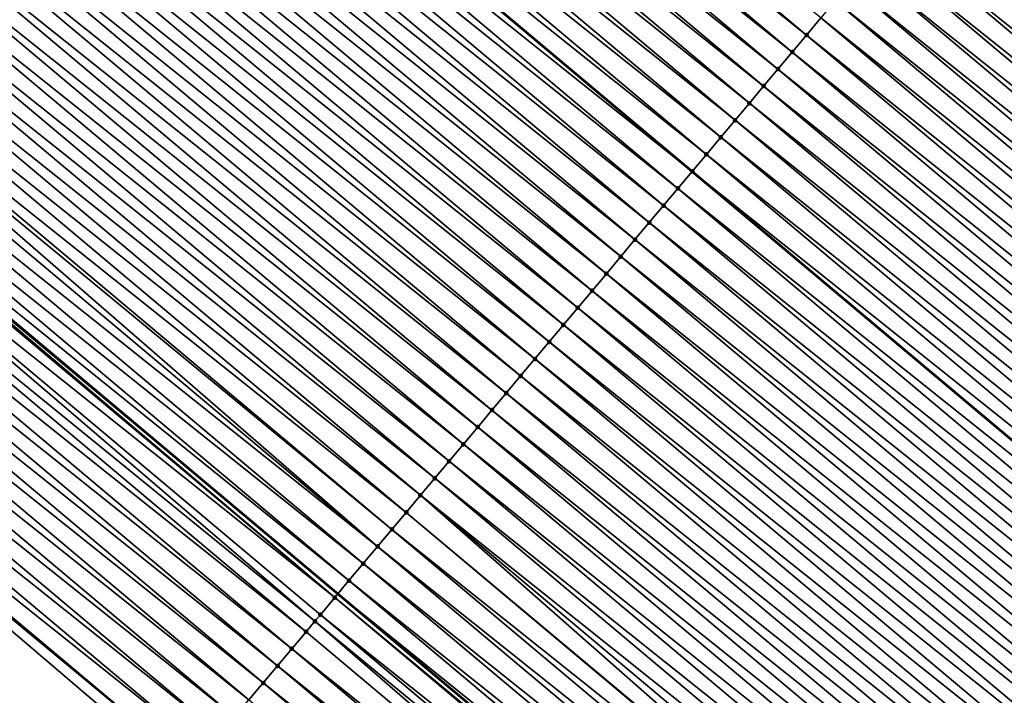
# Model space of a CAD drawing. Header units: feet. Extents: x 2007189 to 2022806, y 818621 to 837694.
# Tile 365 of 680: x 2015839 to 2015861, y 819884 to 819899. Entities that reach past the tile are written whole.
import ezdxf

# ---------------------------------------------------------------- set-up
doc = ezdxf.new("R2010")
doc.units = ezdxf.units.FT
doc.header["$MEASUREMENT"] = 0
for name, color, linetype, lineweight in [('EP_Travel Lane', 172, 'Continuous', 53), ('Road Shots', 141, 'Continuous', 100), ('Road X-Section', 40, 'Continuous', 13), ('STRIPING', 60, 'Continuous', 53)]:
    doc.layers.add(name, color=color, linetype=linetype, lineweight=lineweight)
doc.layers.add('I-77-MM17-21_SB-Surface-Border', color=7, linetype='Continuous')
doc.layers.add('I-77-MM17-21_SB-Surface-TIN', color=7, linetype='Continuous')

msp = doc.modelspace()

# ---------------------------------------------------------------- linework, layer by layer
at = {"layer": 'EP_Travel Lane'}
msp.add_polyline3d([(2015800.165099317, 819925.0043269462, 258.8524753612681), (2015815.482357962, 819912.1469753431, 259.1176857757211), (2015830.799563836, 819899.2896680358, 259.3884233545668), (2015846.116936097, 819886.4322210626, 259.6417567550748), (2015861.434210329, 819873.5748563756, 259.9053420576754), (2015876.75175892, 819860.7172613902, 260.1402323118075), (2015892.069391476, 819847.8595959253, 260.3663480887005), (2015907.386924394, 819835.0020140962, 260.602878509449), (2015922.704471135, 819822.1444206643, 260.8379663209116), (2015938.024497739, 819809.2861341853, 261.0694620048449), (2015953.344816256, 819796.4321475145, 261.3202908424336), (2015968.665317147, 819783.57800783, 261.5515924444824), (2015983.985707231, 819770.7239611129, 261.7947651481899), (2015999.306078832, 819757.8699299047, 262.0399094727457), (2016014.626060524, 819745.0162258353, 262.3268209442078), (2016029.946579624, 819732.1620708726, 262.5561737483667)], dxfattribs=at)
at = {"layer": 'I-77-MM17-21_SB-Surface-Border', "color": 3, "linetype": 'Continuous', "lineweight": -3}
msp.add_polyline3d([(2016029.865235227, 819732.0650542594, 262.5527761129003), (2016014.556799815, 819744.9336030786, 262.322982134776), (2015997.529194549, 819755.7494365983, 261.8989412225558), (2015982.966599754, 819769.508006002, 261.7257596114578), (2015966.527341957, 819781.0269436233, 261.4002659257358), (2015950.512199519, 819793.0521301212, 261.1147115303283), (2015934.53816178, 819805.1264654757, 260.8374607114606), (2015918.980778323, 819817.7036647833, 260.5992700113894), (2015903.779379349, 819830.7000656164, 260.3867325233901), (2015888.140646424, 819843.174462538, 260.1228080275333), (2015872.823051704, 819856.0320962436, 259.8927330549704), (2015857.55252333, 819868.9453029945, 259.6370129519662), (2015842.651357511, 819882.2992977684, 259.4203207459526), (2015827.433317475, 819895.2748608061, 259.1556216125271), (2015813.555729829, 819909.8493931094, 258.9968771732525), (2015798.68711123, 819923.2419134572, 258.76738464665)], dxfattribs=at)
at = {"layer": 'I-77-MM17-21_SB-Surface-TIN', "color": 128, "linetype": 'Continuous', "lineweight": -3}
for points in [[(2015856.649333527, 819898.9844133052, 259.8840577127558), (2015841.332061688, 819911.8417759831, 259.6202221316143), (2015841.010669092, 819911.4587527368, 259.6129682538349)], [(2015856.649333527, 819898.9844133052, 259.8840577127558), (2015856.970707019, 819899.3674525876, 259.8933095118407), (2015841.332061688, 819911.8417759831, 259.6202221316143)], [(2015856.327951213, 819898.6013814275, 259.875728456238), (2015841.010669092, 819911.4587527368, 259.6129682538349), (2015840.689267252, 819911.0757372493, 259.6066810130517)], [(2015856.327951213, 819898.6013814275, 259.875728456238), (2015856.649333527, 819898.9844133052, 259.8840577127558), (2015841.010669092, 819911.4587527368, 259.6129682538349)], [(2015856.00654355, 819898.2183708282, 259.8700502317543), (2015840.689267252, 819911.0757372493, 259.6066810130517), (2015840.367862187, 819910.6927244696, 259.600731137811)], [(2015856.00654355, 819898.2183708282, 259.8700502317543), (2015856.327951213, 819898.6013814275, 259.875728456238), (2015840.689267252, 819911.0757372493, 259.6066810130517)], [(2015855.685133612, 819897.835362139, 259.8646099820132), (2015840.367862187, 819910.6927244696, 259.600731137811), (2015840.046447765, 819910.3097195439, 259.5957597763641)], [(2015855.685133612, 819897.835362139, 259.8646099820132), (2015856.00654355, 819898.2183708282, 259.8700502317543), (2015840.367862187, 819910.6927244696, 259.600731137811)], [(2015855.363737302, 819897.4523420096, 259.8577444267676), (2015840.046447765, 819910.3097195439, 259.5957597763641), (2015839.725036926, 819909.9267116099, 259.5904136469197)], [(2015855.363737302, 819897.4523420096, 259.8577444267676), (2015855.685133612, 819897.835362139, 259.8646099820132), (2015840.046447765, 819910.3097195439, 259.5957597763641)], [(2015855.042348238, 819897.0693157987, 259.8501211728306), (2015839.725036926, 819909.9267116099, 259.5904136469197), (2015839.403640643, 819909.5436914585, 259.5835453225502)], [(2015855.042348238, 819897.0693157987, 259.8501211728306), (2015855.363737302, 819897.4523420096, 259.8577444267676), (2015839.725036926, 819909.9267116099, 259.5904136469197)], [(2015854.720963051, 819896.6862863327, 259.8420923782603), (2015839.403640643, 819909.5436914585, 259.5835453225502), (2015839.08226434, 819909.1606545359, 259.5745875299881)], [(2015854.720963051, 819896.6862863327, 259.8420923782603), (2015855.042348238, 819897.0693157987, 259.8501211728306), (2015839.403640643, 819909.5436914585, 259.5835453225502)], [(2015854.399582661, 819896.3032528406, 259.8335619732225), (2015839.08226434, 819909.1606545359, 259.5745875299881), (2015838.760903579, 819908.7776043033, 259.563990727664)], [(2015854.399582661, 819896.3032528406, 259.8335619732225), (2015854.720963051, 819896.6862863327, 259.8420923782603), (2015839.08226434, 819909.1606545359, 259.5745875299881)], [(2015838.439532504, 819908.3945632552, 259.5544996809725), (2015854.078221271, 819895.9202031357, 259.8230309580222), (2015838.760903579, 819908.7776043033, 259.563990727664)], [(2015854.399582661, 819896.3032528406, 259.8335619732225), (2015838.760903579, 819908.7776043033, 259.563990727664), (2015854.078221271, 819895.9202031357, 259.8230309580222)], [(2015853.756849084, 819895.5371630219, 259.813656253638), (2015838.439532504, 819908.3945632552, 259.5544996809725), (2015838.118131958, 819908.0115466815, 259.5480770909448)], [(2015853.756849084, 819895.5371630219, 259.813656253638), (2015854.078221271, 819895.9202031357, 259.8230309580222), (2015838.439532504, 819908.3945632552, 259.5544996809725)], [(2015853.43544265, 819895.1541513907, 259.8078494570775), (2015838.118131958, 819908.0115466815, 259.5480770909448), (2015837.79671661, 819907.6285425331, 259.5432026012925)], [(2015853.43544265, 819895.1541513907, 259.8078494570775), (2015853.756849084, 819895.5371630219, 259.813656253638), (2015838.118131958, 819908.0115466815, 259.5480770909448)], [(2015853.114033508, 819894.771142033, 259.8023259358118), (2015837.79671661, 819907.6285425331, 259.5432026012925), (2015837.475303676, 819907.2455363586, 259.5380756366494)], [(2015853.114033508, 819894.771142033, 259.8023259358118), (2015853.43544265, 819895.1541513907, 259.8078494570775), (2015837.79671661, 819907.6285425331, 259.5432026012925)], [(2015852.792640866, 819894.3881188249, 259.7950768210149), (2015837.475303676, 819907.2455363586, 259.5380756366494), (2015837.153901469, 819906.8625211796, 259.5318268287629)], [(2015852.792640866, 819894.3881188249, 259.7950768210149), (2015853.114033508, 819894.771142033, 259.8023259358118), (2015837.475303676, 819907.2455363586, 259.5380756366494)], [(2015852.47125221, 819894.0050922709, 259.7874108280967), (2015837.153901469, 819906.8625211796, 259.5318268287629), (2015836.832507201, 819906.4794993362, 259.5247477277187)], [(2015852.47125221, 819894.0050922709, 259.7874108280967), (2015852.792640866, 819894.3881188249, 259.7950768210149), (2015837.153901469, 819906.8625211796, 259.5318268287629)], [(2015852.149858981, 819893.6220695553, 259.7802230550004), (2015836.832507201, 819906.4794993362, 259.5247477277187), (2015836.511112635, 819906.0964777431, 259.5176998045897)], [(2015852.149858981, 819893.6220695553, 259.7802230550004), (2015852.47125221, 819894.0050922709, 259.7874108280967), (2015836.832507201, 819906.4794993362, 259.5247477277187)], [(2015851.828460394, 819893.2390513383, 259.7735957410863), (2015836.511112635, 819906.0964777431, 259.5176998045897), (2015836.189715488, 819905.7134583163, 259.5109217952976)], [(2015851.828460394, 819893.2390513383, 259.7735957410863), (2015852.149858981, 819893.6220695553, 259.7802230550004), (2015836.511112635, 819906.0964777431, 259.5176998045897)], [(2015851.507075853, 819892.8560213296, 259.7654993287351), (2015836.189715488, 819905.7134583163, 259.5109217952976), (2015835.868315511, 819905.3304412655, 259.5044397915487)], [(2015851.507075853, 819892.8560213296, 259.7654993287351), (2015851.828460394, 819893.2390513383, 259.7735957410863), (2015836.189715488, 819905.7134583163, 259.5109217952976)], [(2015851.185669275, 819892.4730098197, 259.7597076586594), (2015835.868315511, 819905.3304412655, 259.5044397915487), (2015835.546913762, 819904.9474257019, 259.4981430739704)], [(2015851.185669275, 819892.4730098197, 259.7597076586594), (2015851.507075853, 819892.8560213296, 259.7654993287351), (2015835.868315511, 819905.3304412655, 259.5044397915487)], [(2015850.864253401, 819892.0900061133, 259.7548882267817), (2015835.546913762, 819904.9474257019, 259.4981430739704), (2015835.225510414, 819904.5644114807, 259.4920135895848)], [(2015850.864253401, 819892.0900061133, 259.7548882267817), (2015851.185669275, 819892.4730098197, 259.7597076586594), (2015835.546913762, 819904.9474257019, 259.4981430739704)], [(2015850.542850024, 819891.7069919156, 259.7487616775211), (2015835.225510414, 819904.5644114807, 259.4920135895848), (2015834.904108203, 819904.1813963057, 259.4857652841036)], [(2015850.542850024, 819891.7069919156, 259.7487616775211), (2015850.864253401, 819892.0900061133, 259.7548882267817), (2015835.225510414, 819904.5644114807, 259.4920135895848)], [(2015850.221463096, 819891.3239639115, 259.7409150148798), (2015834.904108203, 819904.1813963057, 259.4857652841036), (2015834.582707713, 819903.798379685, 259.4793368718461)], [(2015850.221463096, 819891.3239639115, 259.7409150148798), (2015850.542850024, 819891.7069919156, 259.7487616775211), (2015834.904108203, 819904.1813963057, 259.4857652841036)], [(2015876.14485041, 819891.106234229, 260.2274176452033), (2015861.148811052, 819904.3467545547, 259.9875808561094), (2015860.827351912, 819903.9637871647, 259.9872860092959)], [(2015876.14485041, 819891.106234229, 260.2274176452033), (2015860.827351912, 819903.9637871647, 259.9872860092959), (2015860.61397727, 819903.7095238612, 259.9839290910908)], [(2015849.900073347, 819890.9409382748, 259.7333633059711), (2015834.582707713, 819903.798379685, 259.4793368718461), (2015834.261308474, 819903.4153620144, 259.4727776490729)], [(2015849.900073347, 819890.9409382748, 259.7333633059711), (2015850.221463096, 819891.3239639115, 259.7409150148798), (2015834.582707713, 819903.798379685, 259.4793368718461)], [(2015875.823414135, 819890.7232476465, 260.2247316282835), (2015860.61397727, 819903.7095238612, 259.9839290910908), (2015860.505949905, 819903.5807718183, 259.981016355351)], [(2015875.823414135, 819890.7232476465, 260.2247316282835), (2015876.14485041, 819891.106234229, 260.2274176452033), (2015860.61397727, 819903.7095238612, 259.9839290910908)], [(2015875.823414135, 819890.7232476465, 260.2247316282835), (2015860.505949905, 819903.5807718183, 259.981016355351), (2015860.184588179, 819903.1977226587, 259.9705339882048)], [(2015849.578672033, 819890.5579223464, 259.7270211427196), (2015834.261308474, 819903.4153620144, 259.4727776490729), (2015833.939910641, 819903.0323431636, 259.4660713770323)], [(2015849.578672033, 819890.5579223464, 259.7270211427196), (2015849.900073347, 819890.9409382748, 259.7333633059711), (2015834.261308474, 819903.4153620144, 259.4727776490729)], [(2015849.257271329, 819890.1749059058, 259.7206151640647), (2015833.939910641, 819903.0323431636, 259.4660713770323), (2015833.618514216, 819902.6493231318, 259.4592179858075)], [(2015849.257271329, 819890.1749059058, 259.7206151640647), (2015849.578672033, 819890.5579223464, 259.7270211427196), (2015833.939910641, 819903.0323431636, 259.4660713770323)], [(2015875.502008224, 819890.3402355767, 260.2188702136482), (2015860.184588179, 819903.1977226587, 259.9705339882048), (2015859.863244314, 819902.8146585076, 259.958183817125)], [(2015875.502008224, 819890.3402355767, 260.2188702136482), (2015875.823414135, 819890.7232476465, 260.2247316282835), (2015860.184588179, 819903.1977226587, 259.9705339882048)], [(2015875.180635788, 819889.9571954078, 260.2095079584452), (2015859.863244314, 819902.8146585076, 259.958183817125), (2015859.541870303, 819902.431619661, 259.9489863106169)], [(2015875.180635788, 819889.9571954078, 260.2095079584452), (2015875.502008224, 819890.3402355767, 260.2188702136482), (2015859.863244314, 819902.8146585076, 259.958183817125)], [(2015848.935887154, 819889.7918755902, 259.7124805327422), (2015833.618514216, 819902.6493231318, 259.4592179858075), (2015833.297116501, 819902.266304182, 259.4524993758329)], [(2015848.935887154, 819889.7918755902, 259.7124805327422), (2015849.257271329, 819890.1749059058, 259.7206151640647), (2015833.618514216, 819902.6493231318, 259.4592179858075)], [(2015874.859232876, 819889.5741808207, 260.203332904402), (2015859.541870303, 819902.431619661, 259.9489863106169), (2015859.22046316, 819902.0486086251, 259.94325367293)], [(2015874.859232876, 819889.5741808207, 260.203332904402), (2015875.180635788, 819889.9571954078, 260.2095079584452), (2015859.541870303, 819902.431619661, 259.9489863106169)], [(2015848.614503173, 819889.4088451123, 259.7043256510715), (2015833.297116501, 819902.266304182, 259.4524993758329), (2015832.975718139, 819901.8832857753, 259.4458484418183)], [(2015848.614503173, 819889.4088451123, 259.7043256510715), (2015848.935887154, 819889.7918755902, 259.7124805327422), (2015833.297116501, 819902.266304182, 259.4524993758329)], [(2015874.537834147, 819889.1911627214, 260.1967202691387), (2015859.22046316, 819902.0486086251, 259.94325367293), (2015858.899062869, 819901.6655918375, 259.9368044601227)], [(2015874.537834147, 819889.1911627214, 260.1967202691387), (2015874.859232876, 819889.5741808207, 260.203332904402), (2015859.22046316, 819902.0486086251, 259.94325367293)], [(2015848.2931166, 819889.0258168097, 259.6964418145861), (2015832.975718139, 819901.8832857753, 259.4458484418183), (2015832.654318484, 819901.5002684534, 259.4393326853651)], [(2015848.2931166, 819889.0258168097, 259.6964418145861), (2015848.614503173, 819889.4088451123, 259.7043256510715), (2015832.975718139, 819901.8832857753, 259.4458484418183)], [(2015847.971714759, 819888.642801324, 259.6901547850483), (2015832.654318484, 819901.5002684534, 259.4393326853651), (2015832.332921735, 819901.1172486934, 259.4325131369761)], [(2015847.971714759, 819888.642801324, 259.6901547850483), (2015848.2931166, 819889.0258168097, 259.6964418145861), (2015832.654318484, 819901.5002684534, 259.4393326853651)], [(2015874.216432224, 819888.8081473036, 260.1904417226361), (2015858.899062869, 819901.6655918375, 259.9368044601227), (2015858.57766145, 819901.2825759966, 259.9304732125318)], [(2015874.216432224, 819888.8081473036, 260.1904417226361), (2015874.537834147, 819889.1911627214, 260.1967202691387), (2015858.899062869, 819901.6655918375, 259.9368044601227)], [(2015873.895019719, 819888.4251407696, 260.185269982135), (2015858.57766145, 819901.2825759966, 259.9304732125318), (2015858.256268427, 819900.8995531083, 259.9232639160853)], [(2015873.895019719, 819888.4251407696, 260.185269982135), (2015874.216432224, 819888.8081473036, 260.1904417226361), (2015858.57766145, 819901.2825759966, 259.9304732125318)], [(2015847.650310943, 819888.2597874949, 259.6840741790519), (2015832.332921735, 819901.1172486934, 259.4325131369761), (2015832.011526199, 819900.7342279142, 259.4255666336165)], [(2015847.650310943, 819888.2597874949, 259.6840741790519), (2015847.971714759, 819888.642801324, 259.6901547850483), (2015832.332921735, 819901.1172486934, 259.4325131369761)], [(2015873.57363305, 819888.0421125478, 260.1773962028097), (2015858.256268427, 819900.8995531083, 259.9232639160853), (2015857.934887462, 819900.5165200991, 259.9147936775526)], [(2015873.57363305, 819888.0421125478, 260.1773962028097), (2015873.895019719, 819888.4251407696, 260.185269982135), (2015858.256268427, 819900.8995531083, 259.9232639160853)], [(2015847.007538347, 819887.4937304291, 259.6682491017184), (2015831.904714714, 819900.6069321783, 259.4230556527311), (2015831.690139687, 819900.3511995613, 259.4176764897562)], [(2015847.328917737, 819887.8767647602, 259.6768840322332), (2015832.011526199, 819900.7342279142, 259.4255666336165), (2015831.904714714, 819900.6069321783, 259.4230556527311)], [(2015847.007538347, 819887.4937304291, 259.6682491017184), (2015847.328917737, 819887.8767647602, 259.6768840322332), (2015831.904714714, 819900.6069321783, 259.4230556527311)], [(2015847.328917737, 819887.8767647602, 259.6768840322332), (2015847.650310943, 819888.2597874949, 259.6840741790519), (2015832.011526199, 819900.7342279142, 259.4255666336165)], [(2015873.252243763, 819887.6590865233, 260.1697961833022), (2015857.934887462, 819900.5165200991, 259.9147936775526), (2015857.613503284, 819900.1334897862, 259.9066593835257)], [(2015873.252243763, 819887.6590865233, 260.1697961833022), (2015873.57363305, 819888.0421125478, 260.1773962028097), (2015857.934887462, 819900.5165200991, 259.9147936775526)], [(2015847.007538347, 819887.4937304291, 259.6682491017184), (2015831.690139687, 819900.3511995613, 259.4176764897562), (2015831.36877333, 819899.9681542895, 259.4076784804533)], [(2015846.686152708, 819887.1107013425, 259.6602675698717), (2015831.36877333, 819899.9681542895, 259.4076784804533), (2015831.04740916, 819899.5851071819, 259.3974517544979)], [(2015846.686152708, 819887.1107013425, 259.6602675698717), (2015847.007538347, 819887.4937304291, 259.6682491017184), (2015831.36877333, 819899.9681542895, 259.4076784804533)], [(2015872.93085034, 819887.2760639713, 260.1626287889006), (2015857.613503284, 819900.1334897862, 259.9066593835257), (2015857.292110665, 819899.7504665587, 259.8994078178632)], [(2015872.93085034, 819887.2760639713, 260.1626287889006), (2015873.252243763, 819887.6590865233, 260.1697961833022), (2015857.613503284, 819900.1334897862, 259.9066593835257)], [(2015872.609454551, 819886.8930434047, 260.1557087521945), (2015857.292110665, 819899.7504665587, 259.8994078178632), (2015856.970707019, 819899.3674525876, 259.8933095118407)], [(2015872.609454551, 819886.8930434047, 260.1557087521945), (2015872.93085034, 819887.2760639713, 260.1626287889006), (2015857.292110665, 819899.7504665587, 259.8994078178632)], [(2015846.364789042, 819886.7276538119, 259.6499881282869), (2015831.04740916, 819899.5851071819, 259.3974517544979), (2015830.799563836, 819899.2896680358, 259.3884233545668)], [(2015846.364789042, 819886.7276538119, 259.6499881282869), (2015846.686152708, 819887.1107013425, 259.6602675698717), (2015831.04740916, 819899.5851071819, 259.3974517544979)], [(2015830.771427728, 819899.2561289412, 259.3873984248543), (2015846.116936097, 819886.4322210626, 259.6417567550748), (2015830.799563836, 819899.2896680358, 259.3884233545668)], [(2015846.364789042, 819886.7276538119, 259.6499881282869), (2015830.799563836, 819899.2896680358, 259.3884233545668), (2015846.116936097, 819886.4322210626, 259.6417567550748)], [(2015872.288046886, 819886.5100328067, 260.1500306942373), (2015856.970707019, 819899.3674525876, 259.8933095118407), (2015856.649333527, 819898.9844133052, 259.8840577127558)], [(2015872.288046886, 819886.5100328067, 260.1500306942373), (2015872.609454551, 819886.8930434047, 260.1557087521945), (2015856.970707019, 819899.3674525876, 259.8933095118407)], [(2015846.043429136, 819886.3446031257, 259.6393155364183), (2015830.726059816, 819899.2020476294, 259.3856745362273), (2015830.404725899, 819898.8189751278, 259.3722839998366)], [(2015846.043429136, 819886.3446031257, 259.6393155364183), (2015830.771427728, 819899.2561289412, 259.3873984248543), (2015830.726059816, 819899.2020476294, 259.3856745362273)], [(2015846.043429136, 819886.3446031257, 259.6393155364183), (2015846.116936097, 819886.4322210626, 259.6417567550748), (2015830.771427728, 819899.2561289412, 259.3873984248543)], [(2015871.966660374, 819886.1270044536, 260.1421405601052), (2015856.649333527, 819898.9844133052, 259.8840577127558), (2015856.327951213, 819898.6013814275, 259.875728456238)], [(2015871.966660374, 819886.1270044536, 260.1421405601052), (2015872.288046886, 819886.5100328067, 260.1500306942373), (2015856.649333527, 819898.9844133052, 259.8840577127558)], [(2015845.598870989, 819885.8147521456, 259.6270259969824), (2015830.404725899, 819898.8189751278, 259.3722839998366), (2015830.083435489, 819898.4358661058, 259.3543434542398)], [(2015845.598870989, 819885.8147521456, 259.6270259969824), (2015845.722037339, 819885.9615792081, 259.6319780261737), (2015830.404725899, 819898.8189751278, 259.3722839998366)], [(2015845.722037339, 819885.9615792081, 259.6319780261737), (2015846.043429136, 819886.3446031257, 259.6393155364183), (2015830.404725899, 819898.8189751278, 259.3722839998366)], [(2015845.400731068, 819885.5784835, 259.6156962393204), (2015830.083435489, 819898.4358661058, 259.3543434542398), (2015829.762176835, 819898.0527304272, 259.3330817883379)], [(2015845.400731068, 819885.5784835, 259.6156962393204), (2015845.598870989, 819885.8147521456, 259.6270259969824), (2015830.083435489, 819898.4358661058, 259.3543434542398)], [(2015871.645276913, 819885.743973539, 260.133931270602), (2015856.327951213, 819898.6013814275, 259.875728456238), (2015856.00654355, 819898.2183708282, 259.8700502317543)], [(2015871.645276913, 819885.743973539, 260.133931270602), (2015871.966660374, 819886.1270044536, 260.1421405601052), (2015856.327951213, 819898.6013814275, 259.875728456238)], [(2015871.323848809, 819885.360980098, 260.13039079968), (2015856.00654355, 819898.2183708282, 259.8700502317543), (2015855.685133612, 819897.835362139, 259.8646099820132)], [(2015871.323848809, 819885.360980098, 260.13039079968), (2015871.645276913, 819885.743973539, 260.133931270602), (2015856.00654355, 819898.2183708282, 259.8700502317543)], [(2015845.079499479, 819885.1953251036, 259.5916041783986), (2015829.762176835, 819898.0527304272, 259.3330817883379), (2015829.440933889, 819897.6695815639, 259.310177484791)], [(2015845.079499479, 819885.1953251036, 259.5916041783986), (2015845.400731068, 819885.5784835, 259.6156962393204), (2015829.762176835, 819898.0527304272, 259.3330817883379)], [(2015871.002429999, 819884.9779788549, 260.1258782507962), (2015855.685133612, 819897.835362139, 259.8646099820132), (2015855.363737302, 819897.4523420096, 259.8577444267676)], [(2015871.002429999, 819884.9779788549, 260.1258782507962), (2015871.323848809, 819885.360980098, 260.13039079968), (2015855.685133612, 819897.835362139, 259.8646099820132)], [(2015844.758293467, 819884.812145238, 259.5648373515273), (2015829.440933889, 819897.6695815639, 259.310177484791), (2015829.11970742, 819897.2864188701, 259.2855500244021)], [(2015844.758293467, 819884.812145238, 259.5648373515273), (2015845.079499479, 819885.1953251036, 259.5916041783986), (2015829.440933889, 819897.6695815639, 259.310177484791)], [(2015844.437080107, 819884.4289715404, 259.5388389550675), (2015829.11970742, 819897.2864188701, 259.2855500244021), (2015828.798484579, 819896.903253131, 259.2605431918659)], [(2015844.437080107, 819884.4289715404, 259.5388389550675), (2015844.758293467, 819884.812145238, 259.5648373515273), (2015829.11970742, 819897.2864188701, 259.2855500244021)], [(2015870.681026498, 819884.5949647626, 260.1197648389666), (2015855.363737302, 819897.4523420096, 259.8577444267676), (2015855.042348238, 819897.0693157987, 259.8501211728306)], [(2015870.681026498, 819884.5949647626, 260.1197648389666), (2015871.002429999, 819884.9779788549, 260.1258782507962), (2015855.363737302, 819897.4523420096, 259.8577444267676)], [(2015870.359625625, 819884.2119484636, 260.1133764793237), (2015855.042348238, 819897.0693157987, 259.8501211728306), (2015854.720963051, 819896.6862863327, 259.8420923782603)], [(2015870.359625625, 819884.2119484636, 260.1133764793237), (2015870.681026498, 819884.5949647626, 260.1197648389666), (2015855.042348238, 819897.0693157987, 259.8501211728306)], [(2015844.115847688, 819884.0458138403, 259.5148336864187), (2015828.798484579, 819896.903253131, 259.2605431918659), (2015828.477254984, 819896.5200930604, 259.236242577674)], [(2015844.115847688, 819884.0458138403, 259.5148336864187), (2015844.437080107, 819884.4289715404, 259.5388389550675), (2015828.798484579, 819896.903253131, 259.2605431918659)], [(2015870.038244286, 819883.828915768, 260.1049453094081), (2015854.720963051, 819896.6862863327, 259.8420923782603), (2015854.399582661, 819896.3032528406, 259.8335619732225)], [(2015870.038244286, 819883.828915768, 260.1049453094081), (2015870.359625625, 819884.2119484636, 260.1133764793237), (2015854.720963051, 819896.6862863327, 259.8420923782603)], [(2015843.794584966, 819883.662681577, 259.4939975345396), (2015828.477254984, 819896.5200930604, 259.236242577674), (2015828.156027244, 819896.1369314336, 259.2117480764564)], [(2015843.794584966, 819883.662681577, 259.4939975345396), (2015844.115847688, 819884.0458138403, 259.5148336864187), (2015828.477254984, 819896.5200930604, 259.236242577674)], [(2015869.716846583, 819883.4458968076, 260.0982254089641), (2015854.399582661, 819896.3032528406, 259.8335619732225), (2015854.078221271, 819895.9202031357, 259.8230309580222)], [(2015869.716846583, 819883.4458968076, 260.0982254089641), (2015870.038244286, 819883.828915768, 260.1049453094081), (2015854.399582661, 819896.3032528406, 259.8335619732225)], [(2015843.473303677, 819883.2795648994, 259.4751031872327), (2015828.156027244, 819896.1369314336, 259.2117480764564), (2015827.834799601, 819895.7537697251, 259.1872433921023)], [(2015843.473303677, 819883.2795648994, 259.4751031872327), (2015843.794584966, 819883.662681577, 259.4939975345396), (2015828.156027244, 819896.1369314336, 259.2117480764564)], [(2015843.152033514, 819882.8964388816, 259.4550451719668), (2015827.834799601, 819895.7537697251, 259.1872433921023), (2015827.513579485, 819895.3706016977, 259.1619514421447)], [(2015843.152033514, 819882.8964388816, 259.4550451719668), (2015843.473303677, 819883.2795648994, 259.4751031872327), (2015827.834799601, 819895.7537697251, 259.1872433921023)], [(2015853.756849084, 819895.5371630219, 259.813656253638), (2015869.395451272, 819883.0628755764, 260.0912419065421), (2015854.078221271, 819895.9202031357, 259.8230309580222)], [(2015869.716846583, 819883.4458968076, 260.0982254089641), (2015854.078221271, 819895.9202031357, 259.8230309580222), (2015869.395451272, 819883.0628755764, 260.0912419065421)], [(2015869.074059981, 819882.6798514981, 260.0838650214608), (2015853.756849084, 819895.5371630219, 259.813656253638), (2015853.43544265, 819895.1541513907, 259.8078494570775)], [(2015869.074059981, 819882.6798514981, 260.0838650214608), (2015869.395451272, 819883.0628755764, 260.0912419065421), (2015853.756849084, 819895.5371630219, 259.813656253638)], [(2015842.830784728, 819882.5132949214, 259.4327516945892), (2015827.513579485, 819895.3706016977, 259.1619514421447), (2015827.433317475, 819895.2748608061, 259.1556216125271)], [(2015842.830784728, 819882.5132949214, 259.4327516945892), (2015843.152033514, 819882.8964388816, 259.4550451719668), (2015827.513579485, 819895.3706016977, 259.1619514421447)], [(2015842.651357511, 819882.2992977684, 259.4203207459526), (2015842.830784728, 819882.5132949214, 259.4327516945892), (2015827.433317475, 819895.2748608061, 259.1556216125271)], [(2015868.752631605, 819882.2968582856, 260.0803529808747), (2015853.43544265, 819895.1541513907, 259.8078494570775), (2015853.114033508, 819894.771142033, 259.8023259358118)], [(2015868.752631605, 819882.2968582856, 260.0803529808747), (2015869.074059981, 819882.6798514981, 260.0838650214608), (2015853.43544265, 819895.1541513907, 259.8078494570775)], [(2015868.43122719, 819881.9138449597, 260.0743350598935), (2015853.114033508, 819894.771142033, 259.8023259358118), (2015852.792640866, 819894.3881188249, 259.7950768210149)], [(2015868.43122719, 819881.9138449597, 260.0743350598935), (2015868.752631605, 819882.2968582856, 260.0803529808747), (2015853.114033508, 819894.771142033, 259.8023259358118)], [(2015868.109843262, 819881.5308144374, 260.0661746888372), (2015852.792640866, 819894.3881188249, 259.7950768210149), (2015852.47125221, 819894.0050922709, 259.7874108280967)], [(2015868.109843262, 819881.5308144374, 260.0661746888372), (2015868.43122719, 819881.9138449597, 260.0743350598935), (2015852.792640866, 819894.3881188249, 259.7950768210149)], [(2015867.788468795, 819881.1477759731, 260.0570248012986), (2015852.47125221, 819894.0050922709, 259.7874108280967), (2015852.149858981, 819893.6220695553, 259.7802230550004)], [(2015867.788468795, 819881.1477759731, 260.0570248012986), (2015868.109843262, 819881.5308144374, 260.0661746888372), (2015852.47125221, 819894.0050922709, 259.7874108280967)], [(2015867.467066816, 819880.7647606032, 260.050752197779), (2015852.149858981, 819893.6220695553, 259.7802230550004), (2015851.828460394, 819893.2390513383, 259.7735957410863)], [(2015867.467066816, 819880.7647606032, 260.050752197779), (2015867.788468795, 819881.1477759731, 260.0570248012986), (2015852.149858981, 819893.6220695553, 259.7802230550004)], [(2015867.145659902, 819880.3817493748, 260.0449956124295), (2015851.828460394, 819893.2390513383, 259.7735957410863), (2015851.507075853, 819892.8560213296, 259.7654993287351)], [(2015867.145659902, 819880.3817493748, 260.0449956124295), (2015867.467066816, 819880.7647606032, 260.050752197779), (2015851.828460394, 819893.2390513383, 259.7735957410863)], [(2015866.824280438, 819879.998715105, 260.0363683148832), (2015851.507075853, 819892.8560213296, 259.7654993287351), (2015851.185669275, 819892.4730098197, 259.7597076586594)], [(2015866.824280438, 819879.998715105, 260.0363683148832), (2015867.145659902, 819880.3817493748, 260.0449956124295), (2015851.507075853, 819892.8560213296, 259.7654993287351)], [(2015866.502884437, 819879.6156947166, 260.0294704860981), (2015851.185669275, 819892.4730098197, 259.7597076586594), (2015850.864253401, 819892.0900061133, 259.7548882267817)], [(2015866.502884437, 819879.6156947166, 260.0294704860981), (2015866.824280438, 819879.998715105, 260.0363683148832), (2015851.185669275, 819892.4730098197, 259.7597076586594)], [(2015866.1814607, 819879.2326976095, 260.0254732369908), (2015850.864253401, 819892.0900061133, 259.7548882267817), (2015850.542850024, 819891.7069919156, 259.7487616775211)], [(2015866.1814607, 819879.2326976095, 260.0254732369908), (2015866.502884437, 819879.6156947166, 260.0294704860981), (2015850.864253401, 819892.0900061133, 259.7548882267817)], [(2015865.860059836, 819878.8496813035, 260.0190840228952), (2015850.542850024, 819891.7069919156, 259.7487616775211), (2015850.221463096, 819891.3239639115, 259.7409150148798)], [(2015865.860059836, 819878.8496813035, 260.0190840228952), (2015866.1814607, 819879.2326976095, 260.0254732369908), (2015850.542850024, 819891.7069919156, 259.7487616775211)], [(2015865.538665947, 819878.4666591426, 260.0119653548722), (2015850.221463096, 819891.3239639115, 259.7409150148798), (2015849.900073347, 819890.9409382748, 259.7333633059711)], [(2015865.538665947, 819878.4666591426, 260.0119653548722), (2015865.860059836, 819878.8496813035, 260.0190840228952), (2015850.221463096, 819891.3239639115, 259.7409150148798)], [(2015865.21726399, 819878.0836437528, 260.0056903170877), (2015849.900073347, 819890.9409382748, 259.7333633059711), (2015849.578672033, 819890.5579223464, 259.7270211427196)], [(2015865.21726399, 819878.0836437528, 260.0056903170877), (2015865.538665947, 819878.4666591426, 260.0119653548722), (2015849.900073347, 819890.9409382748, 259.7333633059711)], [(2015864.895855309, 819877.7006340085, 260.000118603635), (2015849.578672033, 819890.5579223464, 259.7270211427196), (2015849.257271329, 819890.1749059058, 259.7206151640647)], [(2015864.895855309, 819877.7006340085, 260.000118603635), (2015865.21726399, 819878.0836437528, 260.0056903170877), (2015849.578672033, 819890.5579223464, 259.7270211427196)], [(2015864.574462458, 819877.3176109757, 259.992891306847), (2015849.257271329, 819890.1749059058, 259.7206151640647), (2015848.935887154, 819889.7918755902, 259.7124805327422)], [(2015864.574462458, 819877.3176109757, 259.992891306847), (2015864.895855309, 819877.7006340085, 260.000118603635), (2015849.257271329, 819890.1749059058, 259.7206151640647)], [(2015864.253071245, 819876.9345865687, 259.9854928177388), (2015848.935887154, 819889.7918755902, 259.7124805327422), (2015848.614503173, 819889.4088451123, 259.7043256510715)], [(2015864.253071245, 819876.9345865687, 259.9854928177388), (2015864.574462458, 819877.3176109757, 259.992891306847), (2015848.935887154, 819889.7918755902, 259.7124805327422)], [(2015863.931683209, 819876.5515594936, 259.9777619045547), (2015848.614503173, 819889.4088451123, 259.7043256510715), (2015848.2931166, 819889.0258168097, 259.6964418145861)], [(2015863.931683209, 819876.5515594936, 259.9777619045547), (2015864.253071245, 819876.9345865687, 259.9854928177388), (2015848.614503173, 819889.4088451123, 259.7043256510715)], [(2015863.610281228, 819876.1685441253, 259.9714895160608), (2015848.2931166, 819889.0258168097, 259.6964418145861), (2015847.971714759, 819888.642801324, 259.6901547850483)], [(2015863.610281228, 819876.1685441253, 259.9714895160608), (2015863.931683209, 819876.5515594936, 259.9777619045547), (2015848.2931166, 819889.0258168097, 259.6964418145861)], [(2015862.989813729, 819875.4291075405, 259.95813149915), (2015847.971714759, 819888.642801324, 259.6901547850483), (2015847.650310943, 819888.2597874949, 259.6840741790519)], [(2015862.989813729, 819875.4291075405, 259.95813149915), (2015863.288890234, 819875.7855195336, 259.9640679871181), (2015847.971714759, 819888.642801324, 259.6901547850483)], [(2015863.288890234, 819875.7855195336, 259.9640679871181), (2015863.610281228, 819876.1685441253, 259.9714895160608), (2015847.971714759, 819888.642801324, 259.6901547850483)], [(2015862.96748988, 819875.4025027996, 259.957625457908), (2015847.650310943, 819888.2597874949, 259.6840741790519), (2015847.328917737, 819887.8767647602, 259.6768840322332)], [(2015862.96748988, 819875.4025027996, 259.957625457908), (2015862.989813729, 819875.4291075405, 259.95813149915), (2015847.650310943, 819888.2597874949, 259.6840741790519)], [(2015862.646101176, 819875.0194762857, 259.9499644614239), (2015847.328917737, 819887.8767647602, 259.6768840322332), (2015847.007538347, 819887.4937304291, 259.6682491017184)], [(2015862.646101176, 819875.0194762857, 259.9499644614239), (2015862.96748988, 819875.4025027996, 259.957625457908), (2015847.328917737, 819887.8767647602, 259.6768840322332)], [(2015862.324720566, 819874.636442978, 259.9414570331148), (2015847.007538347, 819887.4937304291, 259.6682491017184), (2015846.686152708, 819887.1107013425, 259.6602675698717)], [(2015862.324720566, 819874.636442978, 259.9414570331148), (2015862.646101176, 819875.0194762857, 259.9499644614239), (2015847.007538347, 819887.4937304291, 259.6682491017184)], [(2015862.003343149, 819874.25340699, 259.9326156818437), (2015846.686152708, 819887.1107013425, 259.6602675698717), (2015846.364789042, 819886.7276538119, 259.6499881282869)], [(2015862.003343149, 819874.25340699, 259.9326156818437), (2015862.324720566, 819874.636442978, 259.9414570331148), (2015846.686152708, 819887.1107013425, 259.6602675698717)], [(2015861.679221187, 819873.8670375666, 259.9204889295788), (2015846.364789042, 819886.7276538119, 259.6499881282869), (2015846.116936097, 819886.4322210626, 259.6417567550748)], [(2015861.679221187, 819873.8670375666, 259.9204889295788), (2015861.681995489, 819873.8703460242, 259.9206623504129), (2015846.364789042, 819886.7276538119, 259.6499881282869)], [(2015861.681995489, 819873.8703460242, 259.9206623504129), (2015862.003343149, 819874.25340699, 259.9326156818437), (2015846.364789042, 819886.7276538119, 259.6499881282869)], [(2015861.360723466, 819873.4872215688, 259.9007990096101), (2015846.043429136, 819886.3446031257, 259.6393155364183), (2015845.722037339, 819885.9615792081, 259.6319780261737)], [(2015846.043429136, 819886.3446031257, 259.6393155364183), (2015861.434210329, 819873.5748563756, 259.9053420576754), (2015846.116936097, 819886.4322210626, 259.6417567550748)], [(2015861.360723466, 819873.4872215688, 259.9007990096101), (2015861.434210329, 819873.5748563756, 259.9053420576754), (2015846.043429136, 819886.3446031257, 259.6393155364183)], [(2015861.679221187, 819873.8670375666, 259.9204889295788), (2015846.116936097, 819886.4322210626, 259.6417567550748), (2015861.434210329, 819873.5748563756, 259.9053420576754)], [(2015860.718062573, 819872.7210707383, 259.8732919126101), (2015845.598870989, 819885.8147521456, 259.6270259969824), (2015845.400731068, 819885.5784835, 259.6156962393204)], [(2015861.039321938, 819873.1042058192, 259.8944791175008), (2015845.722037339, 819885.9615792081, 259.6319780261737), (2015845.598870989, 819885.8147521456, 259.6270259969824)], [(2015860.718062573, 819872.7210707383, 259.8732919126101), (2015861.039321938, 819873.1042058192, 259.8944791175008), (2015845.598870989, 819885.8147521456, 259.6270259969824)], [(2015861.039321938, 819873.1042058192, 259.8944791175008), (2015861.360723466, 819873.4872215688, 259.9007990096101), (2015845.722037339, 819885.9615792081, 259.6319780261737)], [(2015860.718062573, 819872.7210707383, 259.8732919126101), (2015845.400731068, 819885.5784835, 259.6156962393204), (2015845.079499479, 819885.1953251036, 259.5916041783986)], [(2015860.396843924, 819872.3379014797, 259.8478465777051), (2015845.079499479, 819885.1953251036, 259.5916041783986), (2015844.758293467, 819884.812145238, 259.5648373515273)], [(2015860.396843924, 819872.3379014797, 259.8478465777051), (2015860.718062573, 819872.7210707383, 259.8732919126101), (2015845.079499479, 819885.1953251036, 259.5916041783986)], [(2015860.07563481, 819871.954724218, 259.8214041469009), (2015844.758293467, 819884.812145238, 259.5648373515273), (2015844.437080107, 819884.4289715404, 259.5388389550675)], [(2015860.07563481, 819871.954724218, 259.8214041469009), (2015860.396843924, 819872.3379014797, 259.8478465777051), (2015844.758293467, 819884.812145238, 259.5648373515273)], [(2015859.754431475, 819871.5715421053, 259.7943573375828), (2015844.437080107, 819884.4289715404, 259.5388389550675), (2015844.115847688, 819884.0458138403, 259.5148336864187)], [(2015859.754431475, 819871.5715421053, 259.7943573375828), (2015860.07563481, 819871.954724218, 259.8214041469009), (2015844.437080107, 819884.4289715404, 259.5388389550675)]]:
    msp.add_3dface(points, dxfattribs=at)
at = {"layer": 'Road Shots', "lineweight": 100}
for p in [(2015856.649333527, 819898.9844133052, 259.8840577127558), (2015856.327951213, 819898.6013814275, 259.875728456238), (2015856.00654355, 819898.2183708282, 259.8700502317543), (2015855.685133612, 819897.835362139, 259.8646099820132), (2015855.363737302, 819897.4523420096, 259.8577444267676), (2015855.042348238, 819897.0693157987, 259.8501211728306), (2015854.720963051, 819896.6862863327, 259.8420923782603), (2015854.399582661, 819896.3032528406, 259.8335619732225), (2015854.078221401, 819895.9202032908, 259.8230309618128), (2015853.756849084, 819895.5371630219, 259.813656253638), (2015853.43544265, 819895.1541513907, 259.8078494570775), (2015853.114033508, 819894.771142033, 259.8023259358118), (2015852.792640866, 819894.3881188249, 259.7950768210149), (2015852.47125221, 819894.0050922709, 259.7874108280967), (2015852.149858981, 819893.6220695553, 259.7802230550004), (2015851.828460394, 819893.2390513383, 259.7735957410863), (2015851.507075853, 819892.8560213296, 259.7654993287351), (2015851.185669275, 819892.4730098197, 259.7597076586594), (2015850.864253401, 819892.0900061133, 259.7548882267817), (2015850.542850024, 819891.7069919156, 259.7487616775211), (2015850.221463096, 819891.3239639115, 259.7409150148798), (2015849.900073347, 819890.9409382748, 259.7333633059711), (2015849.578672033, 819890.5579223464, 259.7270211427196), (2015849.257271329, 819890.1749059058, 259.7206151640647), (2015848.935887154, 819889.7918755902, 259.7124805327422), (2015848.614503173, 819889.4088451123, 259.7043256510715), (2015848.2931166, 819889.0258168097, 259.6964418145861), (2015847.971714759, 819888.642801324, 259.6901547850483), (2015847.650310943, 819888.2597874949, 259.6840741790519), (2015847.328917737, 819887.8767647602, 259.6768840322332), (2015847.007538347, 819887.4937304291, 259.6682491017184), (2015846.686152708, 819887.1107013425, 259.6602675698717), (2015846.364789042, 819886.7276538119, 259.6499881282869), (2015846.043429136, 819886.3446031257, 259.6393155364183), (2015845.598870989, 819885.8147521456, 259.6270259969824), (2015845.722037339, 819885.9615792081, 259.6319780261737), (2015845.400731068, 819885.5784835, 259.6156962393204), (2015845.079499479, 819885.1953251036, 259.5916041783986), (2015844.758293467, 819884.812145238, 259.5648373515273), (2015844.437080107, 819884.4289715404, 259.5388389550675)]:
    msp.add_point(p, dxfattribs=at)
at = {"layer": 'Road X-Section', "extrusion": (0.7658703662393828, -0.6428738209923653, 0.01248328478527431), "elevation": 1016776.521580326, "flags": 128}
msp.add_lwpolyline([(1924038.220970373, -12434.0284643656), (1924037.720970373, -12434.01127826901), (1924037.220970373, -12433.99635529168), (1924036.720970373, -12433.98156871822), (1924036.220970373, -12433.96852168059), (1924035.720970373, -12433.96404410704), (1924035.701941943, -12433.96403481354), (1924035.220970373, -12433.96522402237), (1924034.720970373, -12433.96610200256), (1924034.220970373, -12433.96473890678), (1924033.720970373, -12433.96576729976), (1924033.220970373, -12433.97181366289), (1924032.720970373, -12433.97898170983), (1924032.220970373, -12433.98581763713), (1924031.720970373, -12433.99276004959), (1924031.220970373, -12433.99963954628), (1924030.720970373, -12434.00683072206), (1924030.220970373, -12434.01543740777), (1924029.720970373, -12434.0258524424), (1924029.220970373, -12434.03566745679), (1924028.720970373, -12434.04396826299), (1924028.220970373, -12434.05182997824), (1924027.720970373, -12434.05951214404), (1924027.220970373, -12434.06676658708), (1924026.720970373, -12434.0730543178), (1924026.220970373, -12434.07900465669), (1924025.720970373, -12434.08397640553), (1924025.220970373, -12434.08932295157), (1924024.720970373, -12434.09619181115), (1924024.220970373, -12434.10515030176), (1924023.720970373, -12434.11574792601), (1924023.220970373, -12434.12523971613), (1924022.720970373, -12434.13166280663), (1924022.220970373, -12434.13653767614), (1924021.720970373, -12434.1416650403), (1924021.220970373, -12434.14791433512), (1924020.720970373, -12434.15499398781), (1924020.220970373, -12434.16204246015), (1924019.720970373, -12434.16882099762), (1924019.220970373, -12434.17530350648), (1924018.720970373, -12434.18160071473), (1924018.220970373, -12434.18773067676), (1924017.720970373, -12434.19397946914), (1924017.220970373, -12434.20040838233), (1924016.720970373, -12434.20696811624), (1924016.220970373, -12434.21367491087), (1924015.720970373, -12434.22052883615), (1924015.220970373, -12434.22724796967), (1924014.720970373, -12434.23389942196), (1924014.220970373, -12434.24041568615), (1924013.720970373, -12434.24723576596), (1924013.220970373, -12434.25418281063), (1924013.054799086, -12434.25669398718), (1924012.720970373, -12434.26207356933), (1924012.220970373, -12434.27207235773), (1924011.720970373, -12434.28229988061), (1924011.291560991, -12434.29235399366), (1924011.220970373, -12434.29407801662), (1924010.720970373, -12434.30746959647), (1924010.220970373, -12434.3254115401), (1924009.720970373, -12434.34667486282), (1924009.220970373, -12434.36958095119), (1924008.720970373, -12434.39421033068), (1924008.220970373, -12434.41921911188), (1924007.720970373, -12434.4435216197), (1924007.220970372, -12434.46801802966), (1924006.720970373, -12434.49252462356), (1924006.220970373, -12434.51781854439), (1924006.096037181, -12434.52414886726)], dxfattribs=at)
at = {"layer": 'Road X-Section', "extrusion": (0.7658703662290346, -0.6428738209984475, 0.01248328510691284), "elevation": 1016796.521554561, "flags": 128}
msp.add_lwpolyline([(1924038.220981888, -12434.00962305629), (1924037.720981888, -12433.99795711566), (1924037.220981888, -12433.98028888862), (1924036.720981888, -12433.95722517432), (1924036.220981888, -12433.93858366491), (1924035.915336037, -12433.93539525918), (1924035.720981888, -12433.93657509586), (1924035.220981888, -12433.94121356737), (1924034.720981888, -12433.94213673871), (1924034.220981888, -12433.9424316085), (1924033.889050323, -12433.9457887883), (1924033.720981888, -12433.94870175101), (1924033.220981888, -12433.959184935), (1924032.720981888, -12433.97153606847), (1924032.220981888, -12433.9807342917), (1924031.720981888, -12433.9864673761), (1924031.220981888, -12433.99291709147), (1924030.720981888, -12433.99924883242), (1924030.220981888, -12434.00645869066), (1924029.720981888, -12434.01492958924), (1924029.220981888, -12434.02306451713), (1924028.720981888, -12434.03031664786), (1924028.220981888, -12434.0364154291), (1924027.720981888, -12434.04566794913), (1924027.220981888, -12434.05399785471), (1924026.720981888, -12434.05967652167), (1924026.220981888, -12434.06511719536), (1924025.720981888, -12434.0719832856), (1924025.220981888, -12434.07960713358), (1924024.720981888, -12434.0876365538), (1924024.220981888, -12434.09616762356), (1924023.720981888, -12434.10669945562), (1924023.220981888, -12434.11607489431), (1924022.720981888, -12434.12188214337), (1924022.220981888, -12434.12740609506), (1924021.720981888, -12434.13465577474), (1924021.220981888, -12434.14232236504), (1924020.720981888, -12434.14951069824), (1924020.220981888, -12434.15613852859), (1924019.720981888, -12434.16423557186), (1924019.220981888, -12434.17002769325), (1924018.720981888, -12434.17484750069), (1924018.220981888, -12434.18097452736), (1924017.720981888, -12434.18882180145), (1924017.220981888, -12434.19637409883), (1924016.720981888, -12434.2027167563), (1924016.220981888, -12434.20912323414), (1924015.720981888, -12434.21725849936), (1924015.220981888, -12434.2254140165), (1924014.720981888, -12434.23329846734), (1924014.220981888, -12434.23958598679), (1924013.720981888, -12434.24566706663), (1924013.220981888, -12434.25285777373), (1924012.720981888, -12434.26149337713), (1924012.220981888, -12434.26947553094), (1924011.720981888, -12434.27975577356), (1924011.220981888, -12434.29042919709), (1924010.720981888, -12434.29776727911), (1924010.529336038, -12434.30271969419), (1924010.220981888, -12434.31405033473), (1924009.720981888, -12434.33814427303), (1924009.220981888, -12434.36491318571), (1924008.720981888, -12434.3909136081), (1924008.220981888, -12434.41492074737), (1924007.720981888, -12434.43575852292), (1924007.220981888, -12434.45465434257), (1924006.720981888, -12434.47471392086), (1924006.220981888, -12434.49700913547), (1924005.94171699, -12434.50944105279)], dxfattribs=at)
at = {"layer": 'Road X-Section', "extrusion": (0.7658703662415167, -0.6428738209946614, 0.01248328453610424), "elevation": 1016816.52158268, "flags": 128}
msp.add_lwpolyline([(1924038.720970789, -12434.04885245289), (1924038.220970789, -12434.03114353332), (1924037.720970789, -12434.02330164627), (1924037.220970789, -12434.00605742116), (1924036.720970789, -12433.98309386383), (1924036.220970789, -12433.96245205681), (1924035.720970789, -12433.95173775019), (1924035.220970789, -12433.95039278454), (1924035.172748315, -12433.95031422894), (1924034.720970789, -12433.95179933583), (1924034.220970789, -12433.95138622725), (1924033.720970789, -12433.95407245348), (1924033.220970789, -12433.95993432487), (1924032.720970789, -12433.96929730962), (1924032.220970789, -12433.97547284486), (1924031.720970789, -12433.98208599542), (1924031.220970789, -12433.98836503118), (1924030.720970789, -12433.99353717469), (1924030.220970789, -12434.00141156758), (1924029.720970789, -12434.00901217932), (1924029.220970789, -12434.01618013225), (1924028.720970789, -12434.0231007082), (1924028.220970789, -12434.02877920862), (1924027.720970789, -12434.03666995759), (1924027.220970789, -12434.04487988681), (1924026.720970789, -12434.04842063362), (1924026.220970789, -12434.05293353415), (1924025.720970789, -12434.05904742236), (1924025.220970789, -12434.06543627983), (1924024.720970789, -12434.07386810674), (1924024.220970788, -12434.08058853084), (1924023.720970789, -12434.08757257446), (1924023.220970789, -12434.09495003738), (1924022.720970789, -12434.09846235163), (1924022.220970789, -12434.10448074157), (1924021.720970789, -12434.11264174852), (1924021.220970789, -12434.12179234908), (1924020.720970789, -12434.12806544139), (1924020.220970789, -12434.13382247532), (1924019.720970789, -12434.14245044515), (1924019.220970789, -12434.14934881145), (1924018.720970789, -12434.15334637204), (1924018.220970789, -12434.15973608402), (1924017.720970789, -12434.16685530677), (1924017.220970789, -12434.17313083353), (1924016.720970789, -12434.17870298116), (1924016.220970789, -12434.18593084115), (1924015.720970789, -12434.19332990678), (1924015.220970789, -12434.2010614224), (1924014.720970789, -12434.20733429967), (1924014.220970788, -12434.21475640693), (1924013.755700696, -12434.22069335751), (1924013.720970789, -12434.22119943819), (1924013.220970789, -12434.22886103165), (1924012.720970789, -12434.23736912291), (1924012.220970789, -12434.24621116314), (1924011.720970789, -12434.25816542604), (1924011.716653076, -12434.25833886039), (1924011.220970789, -12434.2780303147), (1924010.720970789, -12434.28435069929), (1924010.220970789, -12434.30553955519), (1924009.720970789, -12434.33098687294), (1924009.220970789, -12434.35743136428), (1924008.720970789, -12434.38448028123), (1924008.220970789, -12434.41038999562), (1924007.720970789, -12434.43336355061), (1924007.220970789, -12434.45560811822), (1924006.720970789, -12434.47763461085), (1924006.220970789, -12434.49910942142), (1924005.720970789, -12434.52182447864), (1924005.293795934, -12434.54183692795)], dxfattribs=at)
at = {"layer": 'STRIPING'}
msp.add_polyline3d([(2015808.12655468, 819934.4921661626, 259.0159494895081), (2015823.4437235, 819921.6348899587, 259.2905596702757), (2015838.760903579, 819908.7776043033, 259.563990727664), (2015854.078221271, 819895.9202031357, 259.8230309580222), (2015869.395451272, 819883.0628755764, 260.0912419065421), (2015884.713042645, 819870.2052446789, 260.3216609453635), (2015900.030475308, 819857.3477470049, 260.568676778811), (2015915.347943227, 819844.4902197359, 260.8120065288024), (2015930.665518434, 819831.6326024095, 261.0441156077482), (2015945.983468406, 819818.7760638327, 261.2723764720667), (2015961.303736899, 819805.9221198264, 261.5286058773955), (2015976.624096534, 819793.0680993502, 261.7750721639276), (2015991.944395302, 819780.2141299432, 262.0280571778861), (2016007.264733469, 819767.3601274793, 262.2768238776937), (2016022.584994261, 819754.506189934, 262.5338767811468), (2016037.905512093, 819741.6520367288, 262.7633989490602)], dxfattribs=at)

doc.saveas('drawing.dxf')
